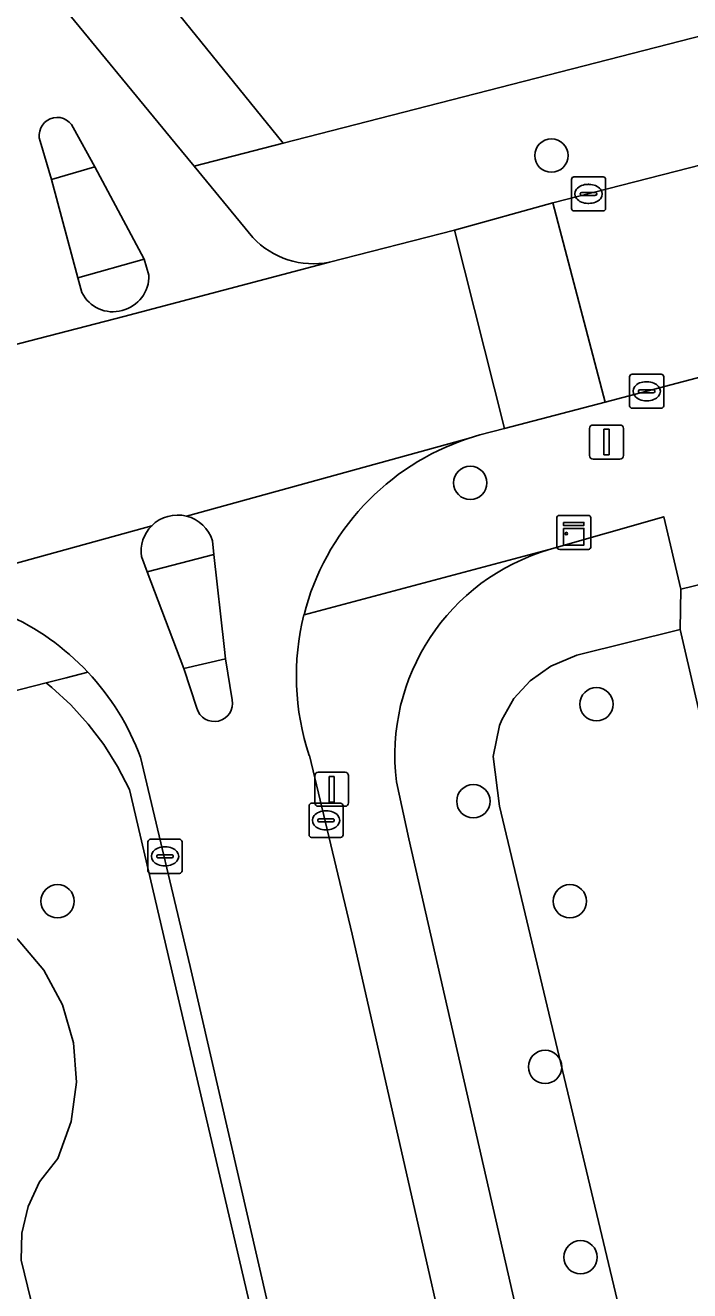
# Model space of a CAD drawing. Extents: x 157793 to 159380, y 380877 to 382313.
# Drawn here: x 158617.3 to 158636.79, y 381260.34 to 381297.48 of the extents above; entities that cross this region are included whole.
import ezdxf

# ---------------------------------------------------------------- set-up
doc = ezdxf.new("R2010")
doc.units = 0
for name, color, linetype in [('IMGEO_Boom', 7, 'Continuous'), ('IMGEO_Erf', 7, 'Continuous'), ('IMGEO_Fietspad_open', 7, 'Continuous'), ('IMGEO_Groenvoorziening', 7, 'Continuous'), ('IMGEO_Kast', 7, 'Continuous'), ('IMGEO_Kolk', 7, 'Continuous'), ('IMGEO_Lichtmast', 7, 'Continuous'), ('IMGEO_Rijbaan_lokaal_gesloten', 7, 'Continuous'), ('IMGEO_Verkeerseiland_open', 7, 'Continuous'), ('IMGEO_Voetpad_open', 7, 'Continuous')]:
    doc.layers.add(name, color=color, linetype=linetype)

msp = doc.modelspace()

# ---------------------------------------------------------------- linework, layer by layer
at = {"layer": 'IMGEO_Boom'}
for centre in [(158632.737, 381293.658), (158630.356, 381284.051), (158634.058, 381277.553), (158630.445, 381274.705), (158618.241, 381271.769), (158633.278, 381271.768), (158632.549, 381266.905), (158633.591, 381261.317)]:
    msp.add_circle(centre, 0.489, dxfattribs=at)
at = {"layer": 'IMGEO_Erf'}
msp.add_lwpolyline([(158681.372, 381237.445), (158675.438, 381262.839), (158674.305, 381262.524), (158668.346, 381287.373), (158667.943, 381289.095), (158655.862, 381286.202), (158643.451, 381283.23), (158643.537, 381282.528), (158645.23, 381275.403), (158642.282, 381274.703), (158639.327, 381274.001), (158637.582, 381281.188), (158636.534, 381280.932), (158636.517, 381279.745), (158639.359, 381267.423), (158639.804, 381265.55), (158640.774, 381261.468), (158641.816, 381257.081)], dxfattribs=at)
at = {"layer": 'IMGEO_Fietspad_open'}
for points in [[(158623.975, 381291.254), (158622.254, 381293.346), (158621.693, 381294.028), (158618.1, 381298.394), (158584.528, 381340.038)], [(158618.704, 381294.484), (158619.332, 381293.329), (158620.784, 381290.614), (158620.924, 381290.151)], [(158618.957, 381289.639), (158618.84, 381290.075), (158618.069, 381292.956), (158617.731, 381294.083)], [(158613, 381287.072), (158620.185, 381288.932), (158626.221, 381290.528)], [(158630.29, 381285.352), (158622.027, 381283.074)], [(158621.005, 381282.793), (158613.841, 381280.817)], [(158622.788, 381282.353), (158622.833, 381281.947), (158623.132, 381279.246), (158623.171, 381278.889), (158623.369, 381277.684)], [(158622.327, 381277.434), (158621.95, 381278.602), (158620.871, 381281.44), (158620.702, 381281.885)], [(158653.459, 381158.427), (158653.459, 381158.428), (158652.71, 381161.57), (158651.138, 381168.163), (158650.385, 381171.319), (158649.514, 381174.661), (158645.033, 381193.65), (158637.662, 381224.561), (158632.206, 381247.49), (158631.61, 381250), (158626.887, 381270.801), (158625.632, 381276.047)], [(158620.674, 381275.998), (158622.131, 381269.85), (158626.707, 381250), (158626.994, 381248.788), (158627.819, 381244.892), (158628.198, 381243.09), (158628.452, 381241.037), (158630.386, 381233.662)]]:
    msp.add_lwpolyline(points, dxfattribs=at)
for centre, radius, start, end in [((158618.229, 381294.254), 0.527, 25.8124, 198.9834), ((158625.749, 381292.905), 2.423, 222.9378, 281.2362), ((158619.896, 381290.112), 1.028, 283.4774, 2.1677), ((158619.863, 381290.082), 1.008, 206.0937, 285.7381), ((158632.596, 381278.378), 7.345, 108.2942, 165.8003), ((158621.766, 381282.037), 1.07, 17.2045, 75.8876), ((158621.767, 381282.034), 1.075, 135.1093, 187.9829), ((158613.782, 381273.501), 7.316, 43.0238, 89.5346), ((158632.606, 381278.381), 7.355, 165.8449, 198.506), ((158613.893, 381273.527), 7.217, 20.0223, 43.4792), ((158622.843, 381277.581), 0.536, 195.9555, 11.0276)]:
    msp.add_arc(centre, radius, start, end, dxfattribs=at)
at = {"layer": 'IMGEO_Groenvoorziening'}
for points in [[(158619.726, 381301.315), (158619.611, 381300.544), (158620.7, 381299.185), (158624.868, 381294.019), (158646.759, 381299.66), (158649.002, 381300.238), (158648.938, 381300.907), (158648.863, 381301.399), (158648.741, 381302.246)], [(158628.189, 381275.277), (158628.55, 381273.599), (158633.091, 381253.716), (158636.012, 381254.407), (158631.21, 381274.565), (158631.029, 381276.015), (158631.215, 381276.929), (158631.278, 381277.098), (158631.629, 381277.72), (158632.114, 381278.242), (158632.723, 381278.67), (158633.485, 381278.994), (158636.517, 381279.745), (158636.534, 381280.932), (158636.033, 381283.058), (158632.674, 381282.091)], [(158626.201, 381250), (158620.349, 381275.047), (158620.005, 381275.724), (158619.602, 381276.367), (158619.143, 381276.972), (158618.632, 381277.534), (158618.072, 381278.047), (158617.91, 381278.18), (158610.805, 381276.359)], [(158617.458, 381260.071), (158617.175, 381261.231), (158617.193, 381262.029), (158617.376, 381262.806), (158617.716, 381263.528), (158618.249, 381264.214), (158618.641, 381265.306), (158618.797, 381266.455), (158618.711, 381267.612), (158618.386, 381268.726), (158617.837, 381269.748), (158617.087, 381270.633), (158616.17, 381271.343), (158615.611, 381271.646), (158614.105, 381272.366), (158612.782, 381273.383), (158611.699, 381274.652), (158611.263, 381275.365), (158610.805, 381276.359), (158608.885, 381275.867), (158615.446, 381250)], [(158617.087, 381270.633), (158617.837, 381269.748), (158618.386, 381268.726), (158618.711, 381267.612), (158618.797, 381266.455), (158618.641, 381265.306), (158618.249, 381264.214), (158617.716, 381263.528), (158617.376, 381262.806), (158617.193, 381262.029)], [(158617.175, 381261.231), (158617.458, 381260.071)]]:
    msp.add_lwpolyline(points, dxfattribs=at)
msp.add_lwpolyline([(158640.774, 381261.468), (158639.804, 381265.55), (158639.359, 381267.423), (158636.517, 381279.745), (158633.485, 381278.994), (158632.723, 381278.67), (158632.114, 381278.242), (158631.629, 381277.72), (158631.278, 381277.098), (158631.215, 381276.929), (158631.029, 381276.015), (158631.21, 381274.565), (158636.012, 381254.407), (158642.116, 381255.85), (158641.816, 381257.081)], close=True, dxfattribs=at)
msp.add_arc((158634.427, 381276.054), 6.286, 106.1937, 187.1001, dxfattribs=at)
at = {"layer": 'IMGEO_Kast'}
for p, q in [((158632.97, 381283.098), (158633.811, 381283.098)), ((158633.811, 381283.098), (158632.97, 381283.098)), ((158632.895, 381282.173), (158632.895, 381283.014)), ((158632.895, 381283.014), (158632.895, 381282.173)), ((158633.895, 381283.023), (158633.895, 381282.182)), ((158633.895, 381282.182), (158633.895, 381283.023)), ((158633.82, 381282.098), (158632.979, 381282.098)), ((158632.979, 381282.098), (158633.82, 381282.098))]:
    msp.add_line(p, q, dxfattribs=at)
for points in [[(158633.09, 381282.888), (158633.69, 381282.888), (158633.69, 381282.803), (158633.09, 381282.803), (158633.09, 381282.888)], [(158633.09, 381282.713), (158633.69, 381282.713), (158633.69, 381282.224), (158633.09, 381282.224), (158633.09, 381282.713)]]:
    msp.add_lwpolyline(points, dxfattribs=at)
msp.add_circle((158633.174, 381282.562), 0.0377, dxfattribs=at)
for centre, start, end in [((158632.973, 381283.02), 92.4484, 184.2845), ((158632.973, 381283.02), 92.4484, 184.2845), ((158633.817, 381283.02), 2.4484, 94.2845), ((158633.817, 381283.02), 2.4484, 94.2845), ((158632.973, 381282.176), 182.4484, 274.2845), ((158632.973, 381282.176), 182.4484, 274.2845), ((158633.817, 381282.176), 272.4484, 4.2845), ((158633.817, 381282.176), 272.4484, 4.2845)]:
    msp.add_arc(centre, 0.0779, start, end, dxfattribs=at)
at = {"layer": 'IMGEO_Kolk'}
for p, q in [((158633.324, 381292.109), (158633.324, 381292.961)), ((158633.399, 381293.035), (158634.251, 381293.035)), ((158633.812, 381292.815), (158633.837, 381292.815)), ((158634.325, 381292.961), (158634.325, 381292.109)), ((158633.583, 381292.529), (158633.583, 381292.541)), ((158634.021, 381292.492), (158633.623, 381292.492)), ((158633.626, 381292.578), (158634.024, 381292.578)), ((158634.067, 381292.541), (158634.067, 381292.529)), ((158634.251, 381292.035), (158633.399, 381292.035)), ((158633.835, 381292.255), (158633.81, 381292.255)), ((158635.031, 381286.315), (158635.031, 381287.167)), ((158635.106, 381287.241), (158635.958, 381287.241)), ((158636.032, 381287.167), (158636.032, 381286.315)), ((158635.333, 381286.784), (158635.731, 381286.784)), ((158635.519, 381287.021), (158635.544, 381287.021)), ((158635.29, 381286.735), (158635.29, 381286.747)), ((158635.728, 381286.698), (158635.33, 381286.698)), ((158635.542, 381286.461), (158635.517, 381286.461)), ((158635.774, 381286.747), (158635.774, 381286.735)), ((158635.958, 381286.241), (158635.106, 381286.241)), ((158625.622, 381273.719), (158625.622, 381274.571)), ((158625.697, 381274.645), (158626.549, 381274.645)), ((158626.623, 381274.571), (158626.623, 381273.719)), ((158625.924, 381274.188), (158626.322, 381274.188)), ((158626.11, 381274.425), (158626.135, 381274.425)), ((158625.881, 381274.139), (158625.881, 381274.151)), ((158626.319, 381274.102), (158625.921, 381274.102)), ((158626.133, 381273.865), (158626.108, 381273.865)), ((158626.365, 381274.151), (158626.365, 381274.139)), ((158620.895, 381272.662), (158620.895, 381273.514)), ((158620.97, 381273.588), (158621.822, 381273.588)), ((158621.896, 381273.514), (158621.896, 381272.662)), ((158626.549, 381273.645), (158625.697, 381273.645)), ((158621.154, 381273.082), (158621.154, 381273.094)), ((158621.592, 381273.045), (158621.194, 381273.045)), ((158621.197, 381273.131), (158621.595, 381273.131)), ((158621.383, 381273.368), (158621.408, 381273.368)), ((158621.638, 381273.094), (158621.638, 381273.082)), ((158621.406, 381272.808), (158621.381, 381272.808)), ((158621.822, 381272.588), (158620.97, 381272.588))]:
    msp.add_line(p, q, dxfattribs=at)
for points in [[(158633.324, 381292.109), (158633.324, 381292.961)], [(158633.399, 381293.035), (158634.251, 381293.035)], [(158634.325, 381292.961), (158634.325, 381292.109)], [(158634.251, 381292.035), (158633.399, 381292.035)], [(158635.031, 381286.315), (158635.031, 381287.167)], [(158635.106, 381287.241), (158635.958, 381287.241)], [(158636.032, 381287.167), (158636.032, 381286.315)], [(158635.958, 381286.241), (158635.106, 381286.241)], [(158625.622, 381273.719), (158625.622, 381274.571)], [(158625.697, 381274.645), (158626.549, 381274.645)], [(158626.623, 381274.571), (158626.623, 381273.719)], [(158620.895, 381272.662), (158620.895, 381273.514)], [(158620.97, 381273.588), (158621.822, 381273.588)], [(158621.896, 381273.514), (158621.896, 381272.662)], [(158626.549, 381273.645), (158625.697, 381273.645)], [(158621.822, 381272.588), (158620.97, 381272.588)]]:
    msp.add_lwpolyline(points, dxfattribs=at)
for centre, radius, start, end in [((158633.401, 381292.959), 0.0765, 91.552, 178.448), ((158633.401, 381292.959), 0.0765, 91.552, 178.448), ((158634.249, 381292.959), 0.0765, 1.552, 88.448), ((158634.249, 381292.959), 0.0765, 1.552, 88.448), ((158633.623, 381292.538), 0.0403, 85.8775, 175.7526), ((158633.62, 381292.528), 0.0366, 178.938, 274.7102), ((158634.024, 381292.535), 0.043, 264.8664, 352.4533), ((158634.028, 381292.54), 0.0386, 1.7309, 96.639), ((158633.401, 381292.111), 0.0765, 181.552, 268.448), ((158633.401, 381292.111), 0.0765, 181.552, 268.448), ((158634.249, 381292.111), 0.0765, 271.552, 358.448), ((158634.249, 381292.111), 0.0765, 271.552, 358.448), ((158635.108, 381287.165), 0.0765, 91.552, 178.448), ((158635.108, 381287.165), 0.0765, 91.552, 178.448), ((158635.956, 381287.165), 0.0765, 1.552, 88.448), ((158635.956, 381287.165), 0.0765, 1.552, 88.448), ((158635.33, 381286.744), 0.0403, 85.8775, 175.7526), ((158635.735, 381286.746), 0.0386, 1.7309, 96.639), ((158635.327, 381286.734), 0.0366, 178.938, 274.7102), ((158635.731, 381286.741), 0.043, 264.8664, 352.4533), ((158635.108, 381286.317), 0.0765, 181.552, 268.448), ((158635.108, 381286.317), 0.0765, 181.552, 268.448), ((158635.956, 381286.317), 0.0765, 271.552, 358.448), ((158635.956, 381286.317), 0.0765, 271.552, 358.448), ((158625.699, 381274.569), 0.0765, 91.552, 178.448), ((158625.699, 381274.569), 0.0765, 91.552, 178.448), ((158626.547, 381274.569), 0.0765, 1.552, 88.448), ((158626.547, 381274.569), 0.0765, 1.552, 88.448), ((158625.921, 381274.148), 0.0403, 85.8775, 175.7526), ((158626.326, 381274.15), 0.0386, 1.7309, 96.639), ((158625.918, 381274.138), 0.0366, 178.938, 274.7102), ((158626.322, 381274.145), 0.043, 264.8664, 352.4533), ((158620.972, 381273.512), 0.0765, 91.552, 178.448), ((158620.972, 381273.512), 0.0765, 91.552, 178.448), ((158621.82, 381273.512), 0.0765, 1.552, 88.448), ((158621.82, 381273.512), 0.0765, 1.552, 88.448), ((158625.699, 381273.721), 0.0765, 181.552, 268.448), ((158625.699, 381273.721), 0.0765, 181.552, 268.448), ((158626.547, 381273.721), 0.0765, 271.552, 358.448), ((158626.547, 381273.721), 0.0765, 271.552, 358.448), ((158621.194, 381273.091), 0.0403, 85.8775, 175.7526), ((158621.191, 381273.081), 0.0366, 178.938, 274.7102), ((158621.595, 381273.088), 0.043, 264.8664, 352.4533), ((158621.599, 381273.093), 0.0386, 1.7309, 96.639), ((158620.972, 381272.664), 0.0765, 181.552, 268.448), ((158620.972, 381272.664), 0.0765, 181.552, 268.448), ((158621.82, 381272.664), 0.0765, 271.552, 358.448), ((158621.82, 381272.664), 0.0765, 271.552, 358.448)]:
    msp.add_arc(centre, radius, start, end, dxfattribs=at)
for centre, major_axis, ratio, start_param, end_param in [((158633.811, 381292.535), (-0.387, 0.002), 0.722429, 4.712389, 7.853982), ((158633.836, 381292.535), (-0.39, 0.002), 0.717154, 1.570796, 4.712389), ((158635.518, 381286.741), (-0.387, 0.002), 0.722429, 4.712389, 7.853982), ((158635.543, 381286.741), (-0.39, 0.002), 0.717154, 1.570796, 4.712389), ((158626.109, 381274.145), (-0.387, 0.002), 0.722429, 4.712389, 7.853982), ((158626.134, 381274.145), (-0.39, 0.002), 0.717154, 1.570796, 4.712389), ((158621.382, 381273.088), (-0.387, 0.002), 0.722429, 4.712389, 7.853982), ((158621.407, 381273.088), (-0.39, 0.002), 0.717154, 1.570796, 4.712389)]:
    msp.add_ellipse(centre, major_axis=major_axis, ratio=ratio, start_param=start_param, end_param=end_param, dxfattribs=at)
at = {"layer": 'IMGEO_Lichtmast'}
for p, q in [((158633.958, 381285.75), (158634.748, 381285.75)), ((158634.748, 381285.75), (158633.958, 381285.75)), ((158633.858, 381284.85), (158633.858, 381285.65)), ((158633.858, 381285.65), (158633.858, 381284.85)), ((158634.848, 381285.65), (158634.848, 381284.85)), ((158634.848, 381284.85), (158634.848, 381285.65)), ((158634.748, 381284.75), (158633.958, 381284.75)), ((158633.958, 381284.75), (158634.748, 381284.75)), ((158625.79, 381274.656), (158625.79, 381275.456)), ((158625.79, 381275.456), (158625.79, 381274.656)), ((158625.89, 381275.556), (158626.68, 381275.556)), ((158626.68, 381275.556), (158625.89, 381275.556)), ((158626.78, 381275.456), (158626.78, 381274.656)), ((158626.78, 381274.656), (158626.78, 381275.456)), ((158626.68, 381274.556), (158625.89, 381274.556)), ((158625.89, 381274.556), (158626.68, 381274.556))]:
    msp.add_line(p, q, dxfattribs=at)
for points in [[(158634.278, 381285.625), (158634.428, 381285.625), (158634.428, 381284.875), (158634.278, 381284.875), (158634.278, 381285.625)], [(158626.21, 381275.431), (158626.36, 381275.431), (158626.36, 381274.681), (158626.21, 381274.681), (158626.21, 381275.431)]]:
    msp.add_lwpolyline(points, dxfattribs=at)
for centre, start, end in [((158633.958, 381285.65), 90, 180), ((158633.958, 381285.65), 90, 180), ((158634.748, 381285.65), 0, 90), ((158634.748, 381285.65), 360, 90), ((158633.958, 381284.85), 180, 270), ((158633.958, 381284.85), 180, 270), ((158634.748, 381284.85), 270, 0), ((158634.748, 381284.85), 270, 0), ((158625.89, 381275.456), 90, 180), ((158625.89, 381275.456), 90, 180), ((158626.68, 381275.456), 0, 90), ((158626.68, 381275.456), 360, 90), ((158625.89, 381274.656), 180, 270), ((158625.89, 381274.656), 180, 270), ((158626.68, 381274.656), 270, 0), ((158626.68, 381274.656), 270, 0)]:
    msp.add_arc(centre, 0.1, start, end, dxfattribs=at)
at = {"layer": 'IMGEO_Rijbaan_lokaal_gesloten'}
for points in [[(158662.382, 381299.863), (158632.774, 381292.27), (158634.315, 381286.423), (158635.532, 381286.741), (158642.14, 381288.482), (158642.781, 381288.621), (158662.278, 381293.627), (158663.869, 381294.026)], [(158632.774, 381292.27), (158629.888, 381291.474), (158631.36, 381285.647), (158634.315, 381286.423)]]:
    msp.add_lwpolyline(points, close=True, dxfattribs=at)
for points in [[(158629.888, 381291.474), (158626.221, 381290.528), (158620.185, 381288.932), (158613, 381287.072), (158612.332, 381286.888), (158613.841, 381280.817), (158621.005, 381282.793)], [(158622.027, 381283.074), (158630.29, 381285.352), (158630.639, 381285.458), (158631.36, 381285.647), (158629.888, 381291.474)]]:
    msp.add_lwpolyline(points, dxfattribs=at)
msp.add_arc((158621.764, 381282.03), 1.076, 75.88, 134.8673, dxfattribs=at)
at = {"layer": 'IMGEO_Verkeerseiland_open'}
for points in [[(158617.731, 381294.083), (158618.069, 381292.956), (158619.332, 381293.329), (158618.704, 381294.484)], [(158620.924, 381290.151), (158620.784, 381290.614), (158618.84, 381290.075), (158618.957, 381289.639)], [(158620.702, 381281.885), (158620.871, 381281.44), (158622.833, 381281.947), (158622.788, 381282.353)], [(158623.369, 381277.684), (158623.171, 381278.889), (158621.95, 381278.602), (158622.327, 381277.434)]]:
    msp.add_lwpolyline(points, dxfattribs=at)
for centre, radius, start, end in [((158618.229, 381294.254), 0.527, 25.8124, 198.9834), ((158619.896, 381290.112), 1.028, 283.4774, 2.1677), ((158619.863, 381290.082), 1.008, 206.0937, 285.7381), ((158621.764, 381282.03), 1.076, 75.88, 134.8673), ((158621.766, 381282.037), 1.07, 17.2045, 75.8876), ((158621.767, 381282.034), 1.075, 135.1093, 187.9829), ((158622.843, 381277.581), 0.536, 195.9555, 11.0276)]:
    msp.add_arc(centre, radius, start, end, dxfattribs=at)
at = {"layer": 'IMGEO_Voetpad_open'}
for points in [[(158811.855, 381341.421), (158810.581, 381341.143), (158796.274, 381338.026), (158792.259, 381337.151), (158761.894, 381329.326), (158758.084, 381328.345), (158756.589, 381327.96), (158750.095, 381326.287), (158735.17, 381322.441), (158712.822, 381316.682), (158697.998, 381312.863), (158674.384, 381306.778), (158652.985, 381301.264), (158649.002, 381300.238), (158646.759, 381299.66), (158624.868, 381294.019), (158622.254, 381293.346), (158623.975, 381291.254)], [(158626.221, 381290.528), (158629.888, 381291.474), (158632.774, 381292.27), (158662.382, 381299.863), (158677.535, 381303.782), (158738.035, 381319.375)], [(158618.1, 381298.394), (158621.693, 381294.028), (158622.254, 381293.346), (158624.868, 381294.019), (158620.7, 381299.185)], [(158625.475, 381280.18), (158632.674, 381282.091), (158636.033, 381283.058), (158636.534, 381280.932), (158637.582, 381281.188), (158640.612, 381281.833), (158643.537, 381282.528), (158643.451, 381283.23), (158655.862, 381286.202), (158667.943, 381289.095)], [(158642.781, 381288.621), (158642.14, 381288.482), (158635.532, 381286.741), (158634.315, 381286.423), (158631.36, 381285.647), (158630.639, 381285.458), (158630.29, 381285.352)], [(158632.674, 381282.091), (158625.475, 381280.18)], [(158591.941, 381271.524), (158596.695, 381272.743), (158602.868, 381274.325), (158607.76, 381275.579), (158608.885, 381275.867), (158610.805, 381276.359), (158617.91, 381278.18), (158618.492, 381278.33), (158619.13, 381278.493)], [(158619.13, 381278.493), (158618.492, 381278.33), (158617.91, 381278.18), (158618.072, 381278.047), (158618.632, 381277.534), (158619.143, 381276.972), (158619.602, 381276.367), (158620.005, 381275.724), (158620.349, 381275.047), (158626.201, 381250)], [(158625.632, 381276.047), (158626.887, 381270.801), (158631.61, 381250), (158632.206, 381247.49), (158637.662, 381224.561), (158645.033, 381193.65), (158649.514, 381174.661), (158650.385, 381171.319), (158651.138, 381168.163), (158652.71, 381161.57), (158653.459, 381158.428), (158653.459, 381158.427)], [(158626.707, 381250), (158622.131, 381269.85), (158620.674, 381275.998)], [(158653.459, 381158.427), (158655.784, 381158.752), (158655.784, 381158.753), (158655.023, 381161.944), (158653.466, 381168.472), (158652.709, 381171.647), (158651.915, 381174.977), (158651.08, 381178.369), (158651.005, 381178.722), (158650.903, 381179.149), (158650.525, 381180.723), (158639.885, 381225.076), (158639.332, 381227.48), (158635.712, 381242.7), (158633.976, 381250), (158633.39, 381252.463), (158642.419, 381254.605), (158642.116, 381255.85), (158636.012, 381254.407), (158633.091, 381253.716), (158628.55, 381273.599), (158628.189, 381275.277)]]:
    msp.add_lwpolyline(points, dxfattribs=at)
for points in [[(158619.332, 381293.329), (158618.069, 381292.956), (158618.84, 381290.075), (158620.784, 381290.614)], [(158621.95, 381278.602), (158623.171, 381278.889), (158623.132, 381279.246), (158622.833, 381281.947), (158620.871, 381281.44)]]:
    msp.add_lwpolyline(points, close=True, dxfattribs=at)
for centre, radius, start, end in [((158625.749, 381292.905), 2.423, 222.9378, 281.2362), ((158632.596, 381278.378), 7.345, 108.2942, 165.8003), ((158634.427, 381276.054), 6.286, 106.1937, 187.1001), ((158613.782, 381273.501), 7.316, 43.0238, 89.5346), ((158632.606, 381278.381), 7.355, 165.8449, 198.506), ((158613.893, 381273.527), 7.217, 20.0223, 43.4792)]:
    msp.add_arc(centre, radius, start, end, dxfattribs=at)

doc.saveas('drawing.dxf')
